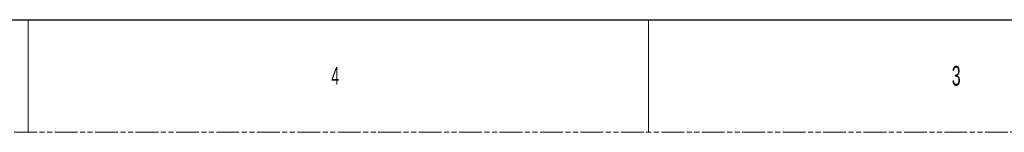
# Model space of a CAD drawing. Header units: millimetres. Extents: x -6054 to 364, y -1866 to 3094.
# Tile 351 of 360: x -2856 to -1583, y -1866 to -1720. Entities that reach past the tile are written whole.
import ezdxf

# ---------------------------------------------------------------- set-up
doc = ezdxf.new("R2010")
doc.units = ezdxf.units.MM
doc.header["$LTSCALE"] = 65.395
doc.linetypes.add('PHANTOM', pattern=[0.8, 0.45, -0.05, 0.1, -0.05, 0.1, -0.05])
doc.layers.get('0').update_dxf_attribs({"linetype": 'CONTINUOUS'})
doc.styles.add('SLDTEXTSTYLE2', font='TXT', dxfattribs={"width": 0.6})

msp = doc.modelspace()

# ---------------------------------------------------------------- linework, layer by layer
at = {"color": 7, "linetype": 'Continuous'}
msp.add_line((-5981.51, -1720.11), (291.32, -1720.11), dxfattribs=at)
at = {"color": 7, "linetype": 'Continuous', "lineweight": 0}
for p, q in [((-2845.1, -1720.11), (-2845.1, -1865.99)), ((-2042.76, -1720.11), (-2042.76, -1865.99))]:
    msp.add_line(p, q, dxfattribs=at)
at = {"color": 7, "linetype": 'PHANTOM', "lineweight": 0}
msp.add_line((-6054.45, -1865.99), (364.26, -1865.99), dxfattribs=at)

# ---------------------------------------------------------------- texts
at = {"color": 7, "linetype": 'Continuous', "lineweight": 0, "attachment_point": 1, "style": 'SLDTEXTSTYLE2'}
for s, insert, char_height in [('4', (-2453.05, -1781.4), 22.79), ('3', (-1650.53, -1780), 25.53)]:
    msp.add_mtext(s, dxfattribs=dict(at, insert=insert, char_height=char_height))

doc.saveas('drawing.dxf')
